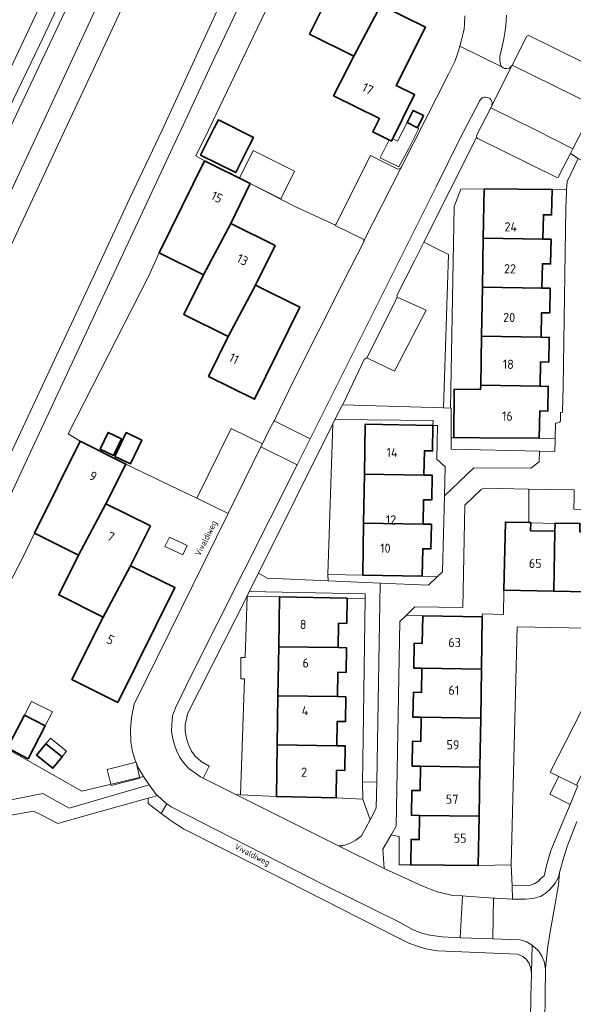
# Model space of a CAD drawing. Header units: metres. Extents: x 149984 to 156489, y 469398 to 478068.
# Tile 465 of 656: x 153781 to 153863, y 473208 to 473352. Entities that reach past the tile are written whole.
import ezdxf
from ezdxf.enums import TextEntityAlignment as Align

# ---------------------------------------------------------------- set-up
doc = ezdxf.new("R2010")
doc.units = ezdxf.units.M
doc.header["$LTSCALE"] = 0.75
for name, color, linetype, lineweight in [('B-WE-GR-BEPLANTING_CULTUUR_HEESTERS-GV', 252, 'Continuous', 18), ('B-WE-GR-STRUIK-GV', 252, 'Continuous', 13), ('B-WE-OG-BEBOUWING-GV', 6, 'Continuous', 35), ('B-WE-OG-BEBOUWING-T18', 1, 'Continuous', 18), ('B-WE-OG-BEBOUWING_LUIFEL-GV', 6, 'Continuous', 18), ('B-WE-OG-BEBOUWING_OVERBOUWING-GV', 6, 'Continuous', 18), ('B-WE-OG-TERREIN_BEGROEID-GV', 252, 'Continuous', 18), ('B-WE-OG-TERREIN_ERF-GV', 252, 'Continuous', 18), ('B-WE-OG-TOPOGRAFIE-T18', 7, 'Continuous', 18), ('B-WE-VH-GESLOTENVERHARDING_ASFALT-GV', 252, 'Continuous', 18), ('B-WE-VH-OPENVERHARDING_BETONSTRAATSTEEN-GV', 252, 'Continuous', 18), ('B-WE-VH-OPENVERHARDING_STRAATBAKSTEEN-GV', 252, 'Continuous', 18), ('B-WE-VH-OPENVERHARDING_TEGEL-GV', 252, 'Continuous', 18)]:
    doc.layers.add(name, color=color, linetype=linetype, lineweight=lineweight)
doc.styles.add('NLCS-ISO-M500-T18', font='NLCS-ISO.ttf', dxfattribs={"height": 0.9})
doc.styles.add('NLCS-ISO-M750-T18', font='NLCS-ISO.ttf', dxfattribs={"height": 1.35})

msp = doc.modelspace()

# ---------------------------------------------------------------- linework, layer by layer
at = {"layer": 'B-WE-GR-BEPLANTING_CULTUUR_HEESTERS-GV', "flags": 128}
for points in [[(153815.55, 473358.6), (153809.56, 473345.98), (153805.05, 473336.2), (153804.55, 473335.17), (153782.21, 473287.29), (153768.6, 473258.02)], [(153765.171, 473234.928), (153784.79, 473238.85), (153788.67, 473236.68), (153800.394, 473240.118), (153799.554, 473241.37), (153790.5, 473239.21), (153769.99, 473250.788), (153781.772, 473273.29), (153783.539, 473277.043), (153790.24, 473290.53), (153788.52, 473291.64), (153800.275, 473314.726), (153801.841, 473318.169), (153808.49, 473331.692), (153807.24, 473332.41), (153809.08, 473336.2), (153818.55, 473355.94)]]:
    msp.add_lwpolyline(points, dxfattribs=at)
for points in [[(153846.13, 473327.55), (153849.537, 473327.567), (153859.486, 473327.47), (153861.629, 473327.411), (153861.73, 473328.65), (153863.34, 473332.03), (153862.184, 473332.777), (153860.55, 473329.6), (153860.42, 473329.3), (153860.18, 473329.24), (153848.58, 473334.97), (153848.403, 473335.116), (153840.69, 473319.749), (153844.281, 473317.946), (153843.588, 473295.426), (153844.611, 473295.395), (153845.15, 473324.99)], [(153826.668, 473270.051), (153826.612, 473271.004), (153827.314, 473293.113), (153816.43, 473271.19), (153817.71, 473270.43)], [(153857.621, 473290.969), (153848.882, 473291.042), (153845.063, 473291.074), (153844.886, 473291.049), (153844.707, 473291.049), (153844.71, 473289.39), (153857.637, 473289.075), (153859.9, 473289.02), (153859.943, 473290.67), (153859.949, 473290.907)], [(153856.1, 473278.607), (153856.1, 473283.52), (153849.45, 473283.65), (153849.1, 473283.48), (153846.68, 473281.14), (153846.41, 473266.16), (153839.34, 473266.23), (153838.125, 473265.031), (153840.519, 473264.902), (153849.257, 473264.764), (153849.265, 473265.211), (153852.352, 473265.137), (153852.43, 473268.702), (153852.646, 473278.679)], [(153826.612, 473271.004), (153826.668, 473270.051), (153834.254, 473269.731), (153841.38, 473269.43), (153842.634, 473270.635), (153840.458, 473270.744), (153831.72, 473270.907)], [(153813.094, 473238.691), (153813.8, 473238.65), (153814.352, 473255.659), (153813.838, 473255.692), (153813.814, 473255.707), (153813.818, 473258.814), (153814.185, 473258.829), (153814.455, 473258.828), (153814.747, 473267.827), (153806.01, 473250.56), (153805.67, 473248.9), (153805.66, 473248.04), (153805.79, 473247.23), (153805.96, 473246.57), (153806.25, 473245.78), (153806.57, 473245.07), (153807.15, 473244.33), (153808.03, 473243.53), (153809.2, 473242.85), (153808.299, 473241.09)], [(153832.094, 473267.483), (153832.088, 473268.169), (153815.077, 473268.486), (153814.747, 473267.827), (153819.493, 473267.734), (153829.432, 473267.537)], [(153813.8, 473238.65), (153813.094, 473238.691), (153828.05, 473231.21), (153828.34, 473231.18), (153828.8, 473231.19), (153829.76, 473231.51), (153830.72, 473232.02), (153831.55, 473232.66), (153832.791, 473235.003), (153831.73, 473238.03), (153827.821, 473238.235), (153819.062, 473238.408)], [(153851.168, 473223.474), (153853.669, 473223.369), (153853.62, 473225.32), (153853.49, 473228.41), (153848.673, 473228.269), (153838.755, 473228.386), (153837.079, 473228.405), (153837.05, 473232.53), (153835.892, 473232.785), (153834.66, 473230.67), (153834.84, 473227.86), (153840.639, 473225.204), (153842.639, 473224.408), (153844.934, 473223.907), (153846.333, 473223.824), (153846.843, 473223.794), (153850.882, 473223.495)]]:
    msp.add_lwpolyline(points, close=True, dxfattribs=at)
at = {"layer": 'B-WE-GR-STRUIK-GV', "flags": 128}
msp.add_lwpolyline([(153745.791, 473264.268), (153827.632, 473437.472), (153828.52, 473439.031), (153849.335, 473483.816), (153848.176, 473484.401), (153836.35, 473459.49), (153832.35, 473451.24), (153828.28, 473442.55), (153814.2, 473412.64), (153804.49, 473391.81), (153794.75, 473370.84), (153784.29, 473348.66), (153779.78, 473339.29)], dxfattribs=at)
at = {"layer": 'B-WE-OG-BEBOUWING-GV', "flags": 128}
for points in [[(153826.804, 473356.076), (153823.906, 473350.269), (153830.398, 473347.02), (153834.39, 473354.528), (153837.328, 473360.338), (153830.826, 473363.59)], [(153830.398, 473347.02), (153827.442, 473341.231), (153834.163, 473337.88), (153833.197, 473335.942), (153835.925, 473334.582), (153839.324, 473341.401), (153836.611, 473342.754), (153840.908, 473351.311), (153834.39, 473354.528)], [(153838.222, 473337.31), (153839.749, 473336.544), (153840.636, 473338.311), (153839.109, 473339.077)], [(153809.939, 473336.545), (153807.93, 473332.519), (153813.075, 473329.952), (153815.084, 473333.978), (153815.691, 473335.087), (153810.532, 473337.695)], [(153808.49, 473331.692), (153801.841, 473318.169), (153808.347, 473314.947), (153812.346, 473322.504), (153815.218, 473328.335)], [(153858.149, 473320.203), (153858.216, 473323.763), (153859.416, 473323.74), (153859.486, 473327.47), (153849.537, 473327.567), (153849.408, 473320.36)], [(153808.347, 473314.947), (153805.483, 473309.123), (153811.989, 473305.9), (153815.978, 473313.449), (153818.851, 473319.257), (153812.346, 473322.504)], [(153849.279, 473313.162), (153858.015, 473313.005), (153858.082, 473316.584), (153859.281, 473316.562), (153859.349, 473320.18), (153858.149, 473320.203), (153849.408, 473320.36)], [(153811.989, 473305.9), (153809.094, 473300.06), (153815.838, 473296.711), (153822.488, 473310.212), (153815.978, 473313.449)], [(153849.15, 473305.964), (153857.88, 473305.807), (153857.947, 473309.386), (153859.147, 473309.363), (153859.215, 473312.983), (153858.015, 473313.005), (153849.279, 473313.162)], [(153857.88, 473305.807), (153849.15, 473305.964), (153849.02, 473298.764), (153857.745, 473298.608), (153857.812, 473302.186), (153859.012, 473302.164), (153859.08, 473305.784)], [(153857.745, 473298.608), (153849.02, 473298.764), (153849.009, 473298.145), (153845.122, 473298.177), (153845.063, 473291.074), (153848.882, 473291.042), (153857.621, 473290.969), (153857.677, 473294.988), (153858.877, 473294.967), (153858.945, 473298.586)], [(153842.015, 473292.868), (153832.097, 473293.034), (153831.972, 473285.717), (153840.697, 473285.568), (153840.755, 473289.147), (153841.955, 473289.128)], [(153795.141, 473288.443), (153796.316, 473290.895), (153794.372, 473291.826), (153793.197, 473289.374)], [(153795.336, 473288.313), (153797.629, 473287.215), (153799.307, 473290.718), (153797.014, 473291.816)], [(153783.539, 473277.043), (153790.007, 473273.81), (153794.05, 473281.366), (153796.952, 473287.182), (153790.24, 473290.53)], [(153831.85, 473278.518), (153840.582, 473278.369), (153840.639, 473281.949), (153841.839, 473281.929), (153841.897, 473285.549), (153840.697, 473285.568), (153831.972, 473285.717)], [(153793.622, 473264.746), (153797.663, 473272.279), (153800.566, 473278.116), (153794.05, 473281.366), (153790.007, 473273.81), (153787.123, 473268.007)], [(153840.582, 473278.369), (153831.85, 473278.518), (153831.72, 473270.907), (153840.458, 473270.744), (153840.524, 473274.762), (153841.724, 473274.73), (153841.782, 473278.35)], [(153859.748, 473268.56), (153859.919, 473277.327), (153856.349, 473277.401), (153856.373, 473278.545), (153856.374, 473278.601), (153856.1, 473278.607), (153852.646, 473278.679), (153852.43, 473268.702)], [(153859.919, 473277.327), (153859.748, 473268.56), (153866.947, 473268.419), (153867.117, 473277.177), (153863.557, 473277.251), (153863.58, 473278.375), (153863.582, 473278.451), (153859.944, 473278.527), (153859.943, 473278.457)], [(153797.663, 473272.279), (153793.622, 473264.746), (153789.047, 473255.572), (153795.779, 473252.219), (153804.157, 473269.075)], [(153829.432, 473267.537), (153819.493, 473267.734), (153819.385, 473260.394), (153828.129, 473260.265), (153828.179, 473263.824), (153829.379, 473263.807)], [(153840.399, 473257.243), (153849.134, 473257.103), (153849.257, 473264.764), (153840.519, 473264.902), (153840.457, 473260.883), (153839.256, 473260.911), (153839.199, 473257.262)], [(153819.385, 473260.394), (153819.279, 473253.194), (153828.028, 473253.065), (153828.078, 473256.636), (153829.278, 473256.619), (153829.329, 473260.248), (153828.129, 473260.265)], [(153840.399, 473257.243), (153840.344, 473253.684), (153839.145, 473253.702), (153839.089, 473250.063), (153840.288, 473250.044), (153849.019, 473249.904), (153849.134, 473257.103)], [(153819.279, 473253.194), (153819.173, 473245.995), (153827.926, 473245.866), (153827.976, 473249.435), (153829.176, 473249.418), (153829.227, 473253.048), (153828.028, 473253.065)], [(153780.494, 473247.289), (153779.601, 473245.555), (153782.626, 473243.948), (153785.127, 473248.76), (153782.069, 473250.349)], [(153840.177, 473242.845), (153848.904, 473242.705), (153849.019, 473249.904), (153840.288, 473250.044), (153840.234, 473246.496), (153839.034, 473246.514), (153838.978, 473242.864)], [(153783.878, 473244.462), (153786.253, 473242.552), (153787.605, 473244.233), (153785.23, 473246.143)], [(153819.173, 473245.995), (153819.062, 473238.408), (153827.821, 473238.235), (153827.875, 473242.254), (153829.075, 473242.21), (153829.126, 473245.849), (153827.926, 473245.866)], [(153840.177, 473242.845), (153840.123, 473239.297), (153838.923, 473239.315), (153838.867, 473235.665), (153840.067, 473235.646), (153848.789, 473235.506), (153848.904, 473242.705)], [(153840.067, 473235.646), (153840.012, 473232.098), (153838.812, 473232.116), (153838.755, 473228.386), (153848.673, 473228.269), (153848.789, 473235.506)]]:
    msp.add_lwpolyline(points, close=True, dxfattribs=at)
at = {"layer": 'B-WE-OG-BEBOUWING_LUIFEL-GV', "flags": 128}
for points in [[(153839.958, 473336.439), (153838.222, 473337.31), (153836.839, 473334.554), (153836.103, 473334.94), (153835.925, 473334.582), (153835.596, 473334.746), (153834.298, 473332.143), (153837.037, 473330.817), (153838.435, 473333.404)], [(153785.127, 473248.76), (153786.199, 473250.824), (153783.111, 473252.374), (153782.069, 473250.349)], [(153785.23, 473246.143), (153787.605, 473244.233), (153788.265, 473245.055), (153785.89, 473246.964)]]:
    msp.add_lwpolyline(points, close=True, dxfattribs=at)
at = {"layer": 'B-WE-OG-BEBOUWING_OVERBOUWING-GV', "flags": 128}
for points in [[(153813.619, 473329.133), (153819.703, 473326.097), (153821.728, 473330.156), (153815.644, 473333.191)], [(153803.365, 473276.488), (153802.705, 473275.11), (153805.304, 473273.865), (153805.964, 473275.243)], [(153794.791, 473240.047), (153799.031, 473241.095), (153798.452, 473243.435), (153794.213, 473242.386)]]:
    msp.add_lwpolyline(points, close=True, dxfattribs=at)
at = {"layer": 'B-WE-OG-TERREIN_BEGROEID-GV', "flags": 128}
for points in [[(153777.99, 473284.39), (153792.85, 473316.07), (153797.49, 473326.12), (153802.27, 473336.2), (153810.37, 473353.73), (153815.45, 473364.39), (153820.23, 473374.66), (153825.31, 473385.35), (153833.83, 473403.85), (153836.96, 473410.26), (153843.44, 473424.3), (153846.9, 473431.59), (153856.01, 473450.98), (153858.57, 473456.49), (153859.97, 473459.44), (153861.868, 473463.344), (153858.719, 473465.774), (153850.317, 473457.576)], [(153830.7, 473424.96), (153829.51, 473422.76), (153828.143, 473420.135), (153827.34, 473418.55), (153824.83, 473413.93), (153823.14, 473410.43), (153820.54, 473405.18), (153817.93, 473399.85), (153814.93, 473393.59), (153811.35, 473385.91), (153800.1, 473362.05), (153792.9, 473346.6), (153788, 473336.2), (153777.81, 473314.39), (153767.314, 473292.3), (153764.579, 473286.387)], [(153780.04, 473345.25), (153785.98, 473357.87)]]:
    msp.add_lwpolyline(points, dxfattribs=at)
for points in [[(153828.737, 473295.883), (153843.588, 473295.426), (153844.281, 473317.946), (153840.69, 473319.749), (153839.36, 473317.1), (153836.72, 473311.92), (153836.76, 473311.68), (153836.772, 473311.674), (153841, 473309.77), (153836.38, 473300.81), (153832.44, 473302.73), (153832.306, 473302.742), (153832.22, 473302.75), (153831.94, 473302.53), (153828.92, 473296.24)], [(153868.772, 473251.453), (153869.03, 473251.33), (153872.69, 473258.55), (153874.824, 473262.818), (153874.57, 473262.919), (153854.36, 473263.31), (153853.49, 473228.41), (153853.62, 473225.32), (153856.35, 473225.41), (153856.99, 473225.67), (153857.46, 473225.96), (153857.84, 473226.37), (153858.32, 473226.78), (153858.71, 473228.44), (153859.33, 473230.48), (153862.151, 473237.253), (153859.166, 473238.752), (153860.477, 473241.363), (153859.211, 473241.979), (153864.99, 473253.26)]]:
    msp.add_lwpolyline(points, close=True, dxfattribs=at)
at = {"layer": 'B-WE-OG-TERREIN_ERF-GV', "flags": 128}
for points in [[(153818.55, 473355.94), (153809.08, 473336.2), (153807.24, 473332.41), (153808.49, 473331.692), (153815.218, 473328.335), (153821.68, 473325.01), (153827.712, 473322.264), (153832.88, 473332.47), (153836.88, 473330.48), (153837.25, 473330.58), (153837.42, 473330.79), (153844.37, 473344.49), (153845.21, 473346.25), (153845.53, 473347.07), (153845.78, 473347.8), (153845.97, 473348.492), (153846.14, 473349.22), (153846.32, 473349.83), (153846.46, 473350.43), (153846.58, 473351.06), (153846.64, 473351.72), (153846.72, 473352.94)], [(153834.39, 473354.528), (153840.908, 473351.311), (153836.611, 473342.754), (153839.324, 473341.401), (153835.925, 473334.582), (153833.197, 473335.942), (153834.163, 473337.88), (153827.442, 473341.231), (153830.398, 473347.02), (153823.906, 473350.269), (153826.804, 473356.076)], [(153856.264, 473201.897), (153856.399, 473209.072), (153856.495, 473212.349), (153856.481, 473212.464), (153856.389, 473213.201), (153856.149, 473213.898), (153855.766, 473214.484), (153855.226, 473214.962), (153854.458, 473215.281), (153850.92, 473215.435), (153842.719, 473215.792), (153841.819, 473215.913), (153840.978, 473216.074), (153840.002, 473216.356), (153839.298, 473216.578), (153838.503, 473216.91), (153836.703, 473217.784), (153812.404, 473230.134), (153810.836, 473230.931), (153805.44, 473233.674), (153803.753, 473234.727), (153802.131, 473235.942), (153800.23, 473237.4), (153800.213, 473238.148), (153792.189, 473235.9), (153787.004, 473234.447), (153784.53, 473235.74), (153783.42, 473236.25), (153767.05, 473233.32)]]:
    msp.add_lwpolyline(points, dxfattribs=at)
for points in [[(153838.222, 473337.31), (153839.109, 473339.077), (153840.636, 473338.311), (153839.749, 473336.544)], [(153809.939, 473336.545), (153810.532, 473337.695), (153815.691, 473335.087), (153815.084, 473333.978), (153813.075, 473329.952), (153807.93, 473332.519)], [(153807.389, 473282.198), (153812.427, 473292.426), (153817.003, 473290.172), (153818.013, 473292.223), (153818.729, 473293.52), (153818.813, 473293.673), (153818.925, 473293.907), (153821.507, 473299.315), (153828.779, 473313.759), (153831.92, 473319.89), (153831.892, 473319.958), (153831.79, 473320.21), (153827.67, 473322.18), (153827.712, 473322.264), (153821.68, 473325.01), (153815.218, 473328.335), (153812.346, 473322.504), (153818.851, 473319.257), (153815.978, 473313.449), (153822.488, 473310.212), (153815.838, 473296.711), (153809.094, 473300.06), (153811.989, 473305.9), (153805.483, 473309.123), (153808.347, 473314.947), (153801.841, 473318.169), (153800.275, 473314.726), (153788.52, 473291.64), (153790.24, 473290.53), (153796.952, 473287.182), (153803.563, 473283.995)], [(153849.537, 473327.567), (153846.13, 473327.55), (153845.15, 473324.99), (153844.611, 473295.395), (153844.7, 473295.39), (153844.707, 473291.049), (153844.886, 473291.049), (153845.063, 473291.074), (153845.122, 473298.177), (153849.009, 473298.145), (153849.02, 473298.764), (153849.15, 473305.964), (153849.279, 473313.162), (153849.408, 473320.36)], [(153859.486, 473327.47), (153859.416, 473323.74), (153858.216, 473323.763), (153858.149, 473320.203), (153859.349, 473320.18), (153859.281, 473316.562), (153858.082, 473316.584), (153858.015, 473313.005), (153859.215, 473312.983), (153859.147, 473309.363), (153857.947, 473309.386), (153857.88, 473305.807), (153859.08, 473305.784), (153859.012, 473302.164), (153857.812, 473302.186), (153857.745, 473298.608), (153858.945, 473298.586), (153858.877, 473294.967), (153857.677, 473294.988), (153857.621, 473290.969), (153859.949, 473290.907), (153860.01, 473293.2), (153860.34, 473293.22), (153860.58, 473293.32), (153860.72, 473293.47), (153860.74, 473294.77), (153861.01, 473294.8), (153861.11, 473298.56), (153861.53, 473324.77), (153861.6, 473327.05), (153861.629, 473327.411)], [(153831.85, 473278.518), (153831.972, 473285.717), (153832.097, 473293.034), (153842.015, 473292.868), (153842.053, 473293.584), (153827.625, 473293.718), (153827.314, 473293.113), (153826.612, 473271.004), (153831.72, 473270.907)], [(153840.582, 473278.369), (153841.782, 473278.35), (153841.724, 473274.73), (153840.524, 473274.762), (153840.458, 473270.744), (153842.634, 473270.635), (153843.42, 473271.39), (153843.695, 473282.531), (153843.8, 473286.78), (153842.61, 473287.9), (153842.697, 473292.855), (153842.015, 473292.868), (153841.955, 473289.128), (153840.755, 473289.147), (153840.697, 473285.568), (153841.897, 473285.549), (153841.839, 473281.929), (153840.639, 473281.949)], [(153795.141, 473288.443), (153793.197, 473289.374), (153794.372, 473291.826), (153796.316, 473290.895)], [(153795.336, 473288.313), (153797.014, 473291.816), (153799.307, 473290.718), (153797.629, 473287.215)], [(153790.007, 473273.81), (153783.539, 473277.043), (153781.772, 473273.29), (153769.99, 473250.788), (153790.5, 473239.21), (153799.554, 473241.37), (153798.8, 473242.58), (153798.32, 473243.76), (153797.93, 473244.96), (153797.71, 473246.45), (153797.66, 473248.27), (153797.78, 473250.01), (153798.19, 473251.98), (153811.964, 473279.943), (153807.389, 473282.198), (153803.563, 473283.995), (153796.952, 473287.182), (153794.05, 473281.366), (153800.566, 473278.116), (153797.663, 473272.279), (153804.157, 473269.075), (153795.779, 473252.219), (153789.047, 473255.572), (153793.622, 473264.746), (153787.123, 473268.007)], [(153859.919, 473277.327), (153859.943, 473278.457), (153856.373, 473278.545), (153856.349, 473277.401)], [(153819.279, 473253.194), (153819.385, 473260.394), (153819.493, 473267.734), (153814.747, 473267.827), (153814.455, 473258.828), (153814.185, 473258.829), (153813.818, 473258.814), (153813.814, 473255.707), (153813.838, 473255.692), (153814.352, 473255.659), (153813.8, 473238.65), (153819.062, 473238.408), (153819.173, 473245.995)], [(153831.73, 473238.03), (153831.69, 473240.5), (153831.8, 473246.99), (153832.094, 473267.483), (153829.432, 473267.537), (153829.379, 473263.807), (153828.179, 473263.824), (153828.129, 473260.265), (153829.329, 473260.248), (153829.278, 473256.619), (153828.078, 473256.636), (153828.028, 473253.065), (153829.227, 473253.048), (153829.176, 473249.418), (153827.976, 473249.435), (153827.926, 473245.866), (153829.126, 473245.849), (153829.075, 473242.21), (153827.875, 473242.254), (153827.821, 473238.235)], [(153874.576, 473268.271), (153866.947, 473268.419), (153859.748, 473268.56), (153852.43, 473268.702), (153852.352, 473265.137), (153849.265, 473265.211), (153849.257, 473264.764), (153849.134, 473257.103), (153849.019, 473249.904), (153848.904, 473242.705), (153848.789, 473235.506), (153848.673, 473228.269), (153853.49, 473228.41), (153854.36, 473263.31), (153874.57, 473262.919)], [(153840.067, 473235.646), (153838.867, 473235.665), (153838.923, 473239.315), (153840.123, 473239.297), (153840.177, 473242.845), (153838.978, 473242.864), (153839.034, 473246.514), (153840.234, 473246.496), (153840.288, 473250.044), (153839.089, 473250.063), (153839.145, 473253.702), (153840.344, 473253.684), (153840.399, 473257.243), (153839.199, 473257.262), (153839.256, 473260.911), (153840.457, 473260.883), (153840.519, 473264.902), (153838.125, 473265.031), (153837.15, 473264.07), (153836.64, 473234.07), (153835.892, 473232.785), (153837.05, 473232.53), (153837.079, 473228.405), (153838.755, 473228.386), (153838.812, 473232.116), (153840.012, 473232.098)], [(153779.601, 473245.555), (153780.494, 473247.289), (153782.069, 473250.349), (153785.127, 473248.76), (153782.626, 473243.948)], [(153785.23, 473246.143), (153787.605, 473244.233), (153786.253, 473242.552), (153783.878, 473244.462)]]:
    msp.add_lwpolyline(points, close=True, dxfattribs=at)
at = {"layer": 'B-WE-VH-GESLOTENVERHARDING_ASFALT-GV', "flags": 128}
for points in [[(153779.78, 473339.29), (153784.29, 473348.66), (153794.75, 473370.84), (153804.49, 473391.81), (153814.2, 473412.64), (153828.28, 473442.55), (153832.35, 473451.24), (153836.35, 473459.49), (153848.176, 473484.401), (153848.902, 473485.93), (153854.236, 473495.712), (153855.135, 473497.534), (153852.899, 473498.65), (153852.75, 473498.418), (153846.67, 473487.058), (153836.96, 473466.66), (153822.62, 473435.83), (153811.71, 473412.78), (153800.7, 473389.4), (153785.98, 473357.87), (153780.04, 473345.25)], [(153861.868, 473463.344), (153859.97, 473459.44), (153858.57, 473456.49), (153856.01, 473450.98), (153846.9, 473431.59), (153843.44, 473424.3), (153836.96, 473410.26), (153833.83, 473403.85), (153825.31, 473385.35), (153820.23, 473374.66), (153815.45, 473364.39), (153810.37, 473353.73), (153802.27, 473336.2), (153797.49, 473326.12), (153792.85, 473316.07), (153777.99, 473284.39)], [(153832.668, 473436.867), (153828.52, 473439.031), (153827.632, 473437.472), (153745.791, 473264.268), (153740.967, 473254.618), (153739.455, 473250.947), (153737.871, 473246.147)], [(153751.521, 473265.861), (153807.315, 473385.807), (153824.812, 473421.906), (153832.668, 473436.867)], [(153745.527, 473209.192), (153746.7, 473211.701), (153746.789, 473211.891), (153747.463, 473213.333), (153747.552, 473213.522), (153748.021, 473214.521), (153762.41, 473245.13), (153767.676, 473256.096), (153768.6, 473258.02), (153782.21, 473287.29), (153804.55, 473335.17), (153805.05, 473336.2), (153809.56, 473345.98), (153815.55, 473358.6), (153822.78, 473374), (153831.94, 473393.9), (153837.77, 473406.39), (153843.04, 473417.39), (153846.88, 473425.62), (153849.091, 473430.186)], [(153764.579, 473286.387), (153767.314, 473292.3), (153777.81, 473314.39), (153788, 473336.2), (153792.9, 473346.6), (153800.1, 473362.05), (153811.35, 473385.91), (153814.93, 473393.59), (153817.93, 473399.85), (153820.54, 473405.18), (153823.14, 473410.43), (153824.83, 473413.93), (153827.34, 473418.55), (153828.143, 473420.135), (153824.812, 473421.906), (153807.315, 473385.807), (153751.521, 473265.861)], [(153863.12, 473234.76), (153861.7, 473231.09), (153861.21, 473229.49), (153860.606, 473227.277), (153860.42, 473225.45), (153859.8, 473221.83), (153859.25, 473218.83), (153858.83, 473216.1), (153858.55, 473213.15), (153858.43, 473205.28)]]:
    msp.add_lwpolyline(points, dxfattribs=at)
at = {"layer": 'B-WE-VH-OPENVERHARDING_BETONSTRAATSTEEN-GV', "flags": 128}
for points in [[(153846.72, 473352.94), (153846.64, 473351.72), (153846.58, 473351.06), (153846.46, 473350.43), (153846.32, 473349.83), (153846.14, 473349.22), (153845.97, 473348.492), (153852.11, 473345.46), (153851.99, 473345.63), (153851.91, 473345.87), (153851.83, 473346.37), (153851.82, 473346.82), (153851.85, 473347.02), (153852.19, 473348.44), (153852.44, 473349.58), (153852.58, 473350.46), (153852.71, 473351.48), (153852.81, 473353.07)], [(153863.34, 473332.03), (153861.73, 473328.65), (153861.629, 473327.411), (153861.6, 473327.05), (153861.53, 473324.77), (153861.11, 473298.56), (153861.01, 473294.8), (153860.74, 473294.77), (153860.72, 473293.47), (153860.58, 473293.32), (153860.34, 473293.22), (153860.01, 473293.2), (153859.949, 473290.907), (153859.943, 473290.67), (153859.9, 473289.02), (153857.637, 473289.075), (153857.606, 473287.53), (153856.386, 473286.579), (153848.003, 473286.648), (153843.695, 473282.531), (153843.42, 473271.39), (153842.634, 473270.635), (153841.38, 473269.43), (153834.254, 473269.731), (153833.78, 473240.55), (153833.69, 473236.7), (153832.791, 473235.003), (153831.55, 473232.66), (153830.72, 473232.02), (153829.76, 473231.51), (153828.8, 473231.19), (153828.34, 473231.18), (153828.05, 473231.21), (153834.84, 473227.86), (153834.66, 473230.67), (153835.892, 473232.785), (153836.64, 473234.07), (153837.15, 473264.07), (153838.125, 473265.031), (153839.34, 473266.23), (153846.41, 473266.16), (153846.68, 473281.14), (153849.1, 473283.48), (153849.45, 473283.65), (153856.1, 473283.52), (153862.753, 473283.39)]]:
    msp.add_lwpolyline(points, dxfattribs=at)
for points in [[(153853.622, 473345.702), (153865.777, 473339.766), (153867.98, 473344.05), (153867.89, 473344.26), (153856.09, 473350.09), (153855.788, 473349.956)], [(153850.65, 473339.8), (153853.572, 473345.602), (153853.39, 473345.41), (153853.22, 473345.28), (153852.8, 473345.21), (153852.53, 473345.23), (153852.3, 473345.32), (153852.11, 473345.46), (153845.97, 473348.492), (153845.78, 473347.8), (153845.53, 473347.07), (153845.21, 473346.25), (153844.37, 473344.49), (153837.42, 473330.79), (153831.892, 473319.958), (153831.92, 473319.89), (153828.779, 473313.759), (153821.507, 473299.315), (153818.925, 473293.907), (153818.813, 473293.673), (153818.729, 473293.52), (153824.02, 473290.872), (153842.51, 473327.87), (153845.96, 473334.89), (153848.85, 473340.46), (153848.99, 473340.68), (153849.12, 473340.83), (153849.33, 473340.96), (153849.58, 473341.02), (153849.8, 473341.01), (153850.08, 473340.96), (153850.34, 473340.84), (153850.51, 473340.69), (153850.63, 473340.44), (153850.69, 473340.22)], [(153865.777, 473339.766), (153853.622, 473345.702), (153853.572, 473345.602), (153850.65, 473339.8), (153850.487, 473339.437), (153857.14, 473336.2), (153862.53, 473333.452), (153864.396, 473337.08)], [(153862.53, 473333.452), (153857.14, 473336.2), (153850.487, 473339.437), (153848.48, 473335.48), (153848.403, 473335.116), (153848.58, 473334.97), (153860.18, 473329.24), (153860.42, 473329.3), (153860.55, 473329.6), (153862.184, 473332.777)], [(153863.34, 473332.03), (153866.74, 473330.4), (153868.44, 473333.938), (153867.797, 473334.266), (153868.292, 473335.177), (153865.97, 473336.27), (153864.396, 473337.08), (153862.53, 473333.452), (153862.184, 473332.777)], [(153837.42, 473330.79), (153837.25, 473330.58), (153836.88, 473330.48), (153832.88, 473332.47), (153827.712, 473322.264), (153827.67, 473322.18), (153831.79, 473320.21), (153831.892, 473319.958)], [(153832.306, 473302.742), (153832.44, 473302.73), (153836.38, 473300.81), (153841, 473309.77), (153836.772, 473311.674)], [(153818.013, 473292.223), (153817.003, 473290.172), (153816.788, 473289.736), (153822.112, 473287.055), (153824.02, 473290.872), (153818.729, 473293.52)], [(153817.003, 473290.172), (153812.427, 473292.426), (153807.389, 473282.198), (153811.964, 473279.943), (153816.788, 473289.736)], [(153799.554, 473241.37), (153800.394, 473240.118), (153801.43, 473238.73), (153801.63, 473238.545), (153802.85, 473237.42), (153802.962, 473237.349), (153803.73, 473236.86), (153826.13, 473225.4), (153836.8, 473220.1), (153839.04, 473218.9), (153840.33, 473218.36), (153841.56, 473218.08), (153843.35, 473217.81), (153846.034, 473217.68), (153846.333, 473223.824), (153844.934, 473223.907), (153842.639, 473224.408), (153840.639, 473225.204), (153834.84, 473227.86), (153828.05, 473231.21), (153813.094, 473238.691), (153808.299, 473241.09), (153807.9, 473241.29), (153806.25, 473242.49), (153805.57, 473243.2), (153804.9, 473244.16), (153804.4, 473245.14), (153804.08, 473246), (153803.81, 473247.06), (153803.67, 473247.99), (153803.71, 473248.99), (153803.82, 473250.24), (153804.25, 473251.41), (153806.5, 473256.06), (153822.112, 473287.055), (153816.788, 473289.736), (153811.964, 473279.943), (153798.19, 473251.98), (153797.78, 473250.01), (153797.66, 473248.27), (153797.71, 473246.45), (153797.93, 473244.96), (153798.32, 473243.76), (153798.8, 473242.58)], [(153868.772, 473251.453), (153864.99, 473253.26), (153859.211, 473241.979), (153860.477, 473241.363), (153863.09, 473240.092)], [(153853.669, 473223.369), (153851.168, 473223.474), (153850.882, 473223.495), (153850.8, 473217.511), (153854.82, 473217.37), (153855.67, 473217.13), (153856.58, 473216.61), (153857.49, 473215.76), (153858.01, 473214.99), (153858.32, 473214.18), (153858.55, 473213.15), (153858.83, 473216.1), (153859.25, 473218.83), (153859.8, 473221.83), (153860.42, 473225.45), (153860.606, 473227.277), (153860.37, 473226.47), (153859.96, 473225.69), (153859.28, 473224.89), (153858.64, 473224.28), (153857.79, 473223.73), (153856.67, 473223.46), (153855.59, 473223.36), (153854.36, 473223.34)], [(153850.882, 473223.495), (153846.843, 473223.794), (153846.333, 473223.824), (153846.034, 473217.68), (153846.107, 473217.676), (153850.8, 473217.511)]]:
    msp.add_lwpolyline(points, close=True, dxfattribs=at)
at = {"layer": 'B-WE-VH-OPENVERHARDING_STRAATBAKSTEEN-GV', "flags": 128}
for points in [[(153842.015, 473292.868), (153842.697, 473292.855), (153842.61, 473287.9), (153843.8, 473286.78), (153843.695, 473282.531), (153848.003, 473286.648), (153856.386, 473286.579), (153857.606, 473287.53), (153857.637, 473289.075), (153844.71, 473289.39), (153844.707, 473291.049), (153844.7, 473295.39), (153844.611, 473295.395), (153843.588, 473295.426), (153828.737, 473295.883), (153827.625, 473293.718), (153842.053, 473293.584)], [(153870.769, 473278.195), (153874.799, 473278.101), (153879.38, 473277.87), (153881.76, 473276.69), (153882.5, 473278.48), (153879.46, 473280.34), (153875.766, 473280.393), (153862.69, 473280.58), (153862.731, 473282.414), (153862.753, 473283.39), (153856.1, 473283.52), (153856.1, 473278.607), (153856.374, 473278.601), (153856.373, 473278.545), (153859.943, 473278.457), (153859.944, 473278.527), (153863.582, 473278.451), (153863.58, 473278.375), (153867.14, 473278.275), (153867.142, 473278.377), (153870.77, 473278.301)], [(153833.78, 473240.55), (153834.254, 473269.731), (153826.668, 473270.051), (153817.71, 473270.43), (153816.43, 473271.19), (153815.077, 473268.486), (153832.088, 473268.169), (153832.094, 473267.483), (153831.8, 473246.99), (153831.69, 473240.5)], [(153832.791, 473235.003), (153833.69, 473236.7), (153833.78, 473240.55), (153831.69, 473240.5), (153831.73, 473238.03)]]:
    msp.add_lwpolyline(points, close=True, dxfattribs=at)
at = {"layer": 'B-WE-VH-OPENVERHARDING_TEGEL-GV', "flags": 128}
for points in [[(153852.81, 473353.07), (153852.71, 473351.48), (153852.58, 473350.46), (153852.44, 473349.58), (153852.19, 473348.44), (153851.85, 473347.02), (153851.82, 473346.82), (153851.83, 473346.37), (153851.91, 473345.87), (153851.99, 473345.63), (153852.11, 473345.46), (153852.3, 473345.32), (153852.53, 473345.23), (153852.8, 473345.21), (153853.22, 473345.28), (153853.39, 473345.41), (153853.572, 473345.602), (153853.622, 473345.702), (153855.788, 473349.956), (153856.09, 473350.09), (153867.89, 473344.26)], [(153863.291, 473239.991), (153862.151, 473237.253), (153859.33, 473230.48), (153858.71, 473228.44), (153858.32, 473226.78), (153857.84, 473226.37), (153857.46, 473225.96), (153856.99, 473225.67), (153856.35, 473225.41), (153853.62, 473225.32), (153853.669, 473223.369), (153854.36, 473223.34), (153855.59, 473223.36), (153856.67, 473223.46), (153857.79, 473223.73), (153858.64, 473224.28), (153859.28, 473224.89), (153859.96, 473225.69), (153860.37, 473226.47), (153860.606, 473227.277), (153861.21, 473229.49), (153861.7, 473231.09), (153863.12, 473234.76)], [(153858.43, 473205.28), (153858.55, 473213.15), (153858.32, 473214.18), (153858.01, 473214.99), (153857.49, 473215.76), (153856.58, 473216.61), (153856.481, 473212.464), (153856.495, 473212.349), (153856.399, 473209.072), (153856.264, 473201.897)]]:
    msp.add_lwpolyline(points, dxfattribs=at)
for points in [[(153815.077, 473268.486), (153816.43, 473271.19), (153827.314, 473293.113), (153827.625, 473293.718), (153828.737, 473295.883), (153828.92, 473296.24), (153831.94, 473302.53), (153832.22, 473302.75), (153832.306, 473302.742), (153836.772, 473311.674), (153836.76, 473311.68), (153836.72, 473311.92), (153839.36, 473317.1), (153840.69, 473319.749), (153848.403, 473335.116), (153848.48, 473335.48), (153850.487, 473339.437), (153850.65, 473339.8), (153850.69, 473340.22), (153850.63, 473340.44), (153850.51, 473340.69), (153850.34, 473340.84), (153850.08, 473340.96), (153849.8, 473341.01), (153849.58, 473341.02), (153849.33, 473340.96), (153849.12, 473340.83), (153848.99, 473340.68), (153848.85, 473340.46), (153845.96, 473334.89), (153842.51, 473327.87), (153824.02, 473290.872), (153822.112, 473287.055), (153806.5, 473256.06), (153804.25, 473251.41), (153803.82, 473250.24), (153803.71, 473248.99), (153803.67, 473247.99), (153803.81, 473247.06), (153804.08, 473246), (153804.4, 473245.14), (153804.9, 473244.16), (153805.57, 473243.2), (153806.25, 473242.49), (153807.9, 473241.29), (153808.299, 473241.09), (153809.2, 473242.85), (153808.03, 473243.53), (153807.15, 473244.33), (153806.57, 473245.07), (153806.25, 473245.78), (153805.96, 473246.57), (153805.79, 473247.23), (153805.66, 473248.04), (153805.67, 473248.9), (153806.01, 473250.56), (153814.747, 473267.827)], [(153755.957, 473210.723), (153757.65, 473214.13), (153761.29, 473221.46), (153767.05, 473233.32), (153783.42, 473236.25), (153784.53, 473235.74), (153787.004, 473234.447), (153792.189, 473235.9), (153800.213, 473238.148), (153801.63, 473238.545), (153801.43, 473238.73), (153800.394, 473240.118), (153788.67, 473236.68), (153784.79, 473238.85), (153765.171, 473234.928), (153754.06, 473211.665)], [(153863.09, 473240.092), (153860.477, 473241.363), (153859.166, 473238.752), (153862.151, 473237.253), (153863.291, 473239.991)], [(153802.962, 473237.349), (153802.85, 473237.42), (153801.63, 473238.545), (153800.213, 473238.148), (153800.23, 473237.4), (153802.131, 473235.942)], [(153810.836, 473230.931), (153812.404, 473230.134), (153836.703, 473217.784), (153838.503, 473216.91), (153839.298, 473216.578), (153840.002, 473216.356), (153840.978, 473216.074), (153841.819, 473215.913), (153842.719, 473215.792), (153850.92, 473215.435), (153854.458, 473215.281), (153855.226, 473214.962), (153855.766, 473214.484), (153856.149, 473213.898), (153856.389, 473213.201), (153856.481, 473212.464), (153856.58, 473216.61), (153855.67, 473217.13), (153854.82, 473217.37), (153850.8, 473217.511), (153846.107, 473217.676), (153846.034, 473217.68), (153843.35, 473217.81), (153841.56, 473218.08), (153840.33, 473218.36), (153839.04, 473218.9), (153836.8, 473220.1), (153826.13, 473225.4), (153803.73, 473236.86), (153802.962, 473237.349), (153802.131, 473235.942), (153803.753, 473234.727), (153805.44, 473233.674)]]:
    msp.add_lwpolyline(points, close=True, dxfattribs=at)

# ---------------------------------------------------------------- texts
at = {"layer": 'B-WE-OG-BEBOUWING-T18', "style": 'NLCS-ISO-M750-T18'}
for s, rotation, p in [('17', 333, (153832.457, 473342.256)), ('15', 333.9, (153810.321, 473326.35)), ('24', 359, (153853.438, 473321.992)), ('13', 333.5, (153814.084, 473317.166)), ('22', 359, (153853.328, 473315.845)), ('20', 359, (153853.2, 473308.7)), ('11', 333.6, (153812.83, 473302.671)), ('18', 359, (153853.076, 473301.83)), ('16', 359, (153852.94, 473294.227)), ('14', 359.1, (153836.027, 473288.895)), ('9', 333.6, (153792.168, 473285.42)), ('12', 359.1, (153835.859, 473279.002)), ('7', 333.6, (153794.769, 473276.537)), ('10', 359, (153835.034, 473274.846)), ('65', 359, (153857.031, 473272.613)), ('8', 358.9, (153822.974, 473263.664)), ('5', 333.6, (153794.705, 473261.415)), ('63', 359.1, (153845.196, 473261.013)), ('6', 359.2, (153823.35, 473258.01)), ('61', 359.1, (153845.084, 473253.999)), ('4', 359.2, (153823.247, 473250.996)), ('59', 359.1, (153844.956, 473246.001)), ('2', 359.2, (153823.115, 473241.984)), ('57', 359.1, (153844.829, 473238.019)), ('55', 359.4, (153846.015, 473232.301))]:
    msp.add_text(s, height=1.35, rotation=rotation, dxfattribs=at).set_placement(p, align=Align.MIDDLE)
at = {"layer": 'B-WE-OG-TOPOGRAFIE-T18', "style": 'NLCS-ISO-M500-T18'}
for rotation, p in [(63.4, (153808.84, 473276.255)), (332.7, (153815.462, 473229.774))]:
    msp.add_text('Vivaldiweg', height=0.9, rotation=rotation, dxfattribs=at).set_placement(p, align=Align.MIDDLE)

doc.saveas('drawing.dxf')
